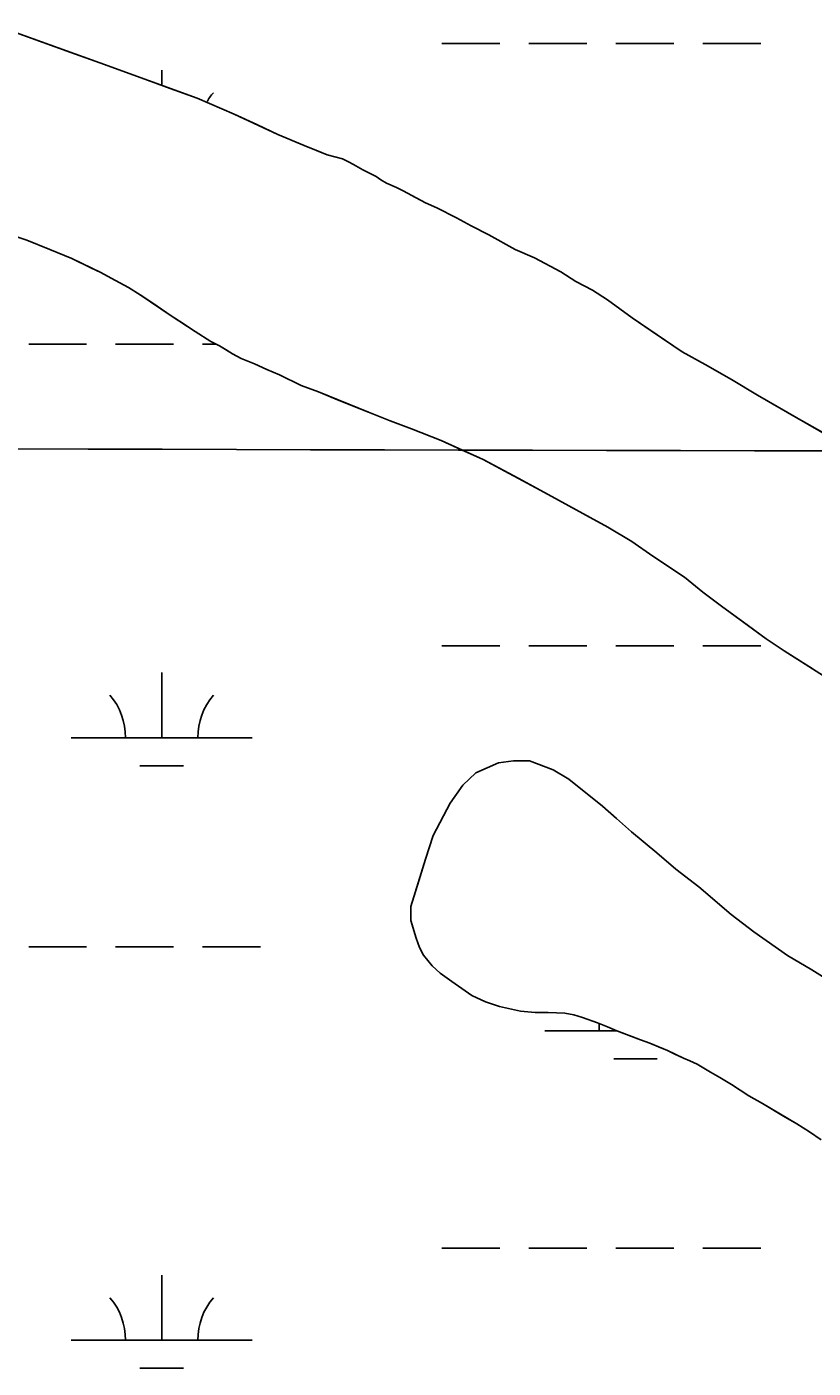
# Model space of a CAD drawing. Extents: x 3161564 to 3199464, y 849354 to 874788.
# Drawn here: x 3187360 to 3187794, y 860313 to 861053 of the extents above; entities that cross this region are included whole.
import ezdxf

# ---------------------------------------------------------------- set-up
doc = ezdxf.new("R2010")
doc.units = 0
for name, color, linetype in [('V-GRID-MAJR', 7, 'Continuous'), ('V-SITE-VEGE', 7, 'Continuous'), ('V-TOPO-SHOR', 7, 'Continuous'), ('V-WETL-SWMP', 7, 'Continuous')]:
    doc.layers.add(name, color=color, linetype=linetype)

msp = doc.modelspace()

# ---------------------------------------------------------------- linework, layer by layer
at = {"layer": 'V-GRID-MAJR'}
msp.add_spline([(3165780.446, 860882.501), (3171010.106, 860866.147), (3176239.768, 860850.5530000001), (3181469.433, 860835.721), (3186699.099, 860821.649), (3191928.768, 860808.338), (3197158.438, 860795.787), (3197158.4390000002, 860795.787)], degree=3, dxfattribs=at)
at = {"layer": 'V-SITE-VEGE'}
for points in [[(3187344.6680000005, 861053.1669999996), (3187399.9860000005, 861033.2459999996), (3187453.8510000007, 861013.6879999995), (3187474.232000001, 861004.9899999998), (3187498.259, 860993.7499999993), (3187512.8170000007, 860987.5899999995), (3187525.553000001, 860982.5169999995), (3187533.9210000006, 860980.3479999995), (3187537.2000000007, 860978.5359999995), (3187540.1120000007, 860977.0839999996), (3187545.2100000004, 860974.1799999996), (3187552.4880000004, 860970.5569999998), (3187555.038, 860968.7399999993), (3187558.3150000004, 860966.9279999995), (3187563.7750000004, 860964.3879999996), (3187567.4140000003, 860962.5759999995), (3187579.7920000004, 860956.0489999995), (3187585.9790000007, 860953.1489999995), (3187596.9010000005, 860947.7089999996), (3187604.9090000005, 860943.3549999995), (3187614.7350000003, 860938.2779999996), (3187629.3010000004, 860930.2989999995), (3187639.8560000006, 860925.5869999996), (3187654.4170000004, 860917.9699999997), (3187662.7920000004, 860912.5289999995), (3187671.8930000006, 860907.8119999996), (3187680.2670000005, 860902.3709999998), (3187693.7410000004, 860892.5709999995), (3187721.4140000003, 860873.6989999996), (3187734.1540000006, 860866.8069999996), (3187748.7180000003, 860858.4639999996), (3187762.9140000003, 860849.7549999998), (3187818.6180000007, 860817.8329999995)], [(3187499.1890000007, 860860.9889999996), (3187492.2730000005, 860863.8869999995), (3187485.357000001, 860867.1489999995), (3187478.0780000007, 860870.0489999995), (3187473.3450000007, 860872.5889999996), (3187466.0650000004, 860876.9409999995), (3187461.3320000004, 860879.4799999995), (3187452.5930000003, 860884.9239999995), (3187439.4860000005, 860893.6319999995), (3187422.3730000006, 860905.2459999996), (3187415.8190000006, 860909.2379999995), (3187406.3530000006, 860914.3149999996), (3187400.5290000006, 860917.5789999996), (3187384.5130000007, 860925.1939999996), (3187372.5020000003, 860930.2659999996), (3187359.7630000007, 860935.3389999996), (3187328.4660000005, 860945.8389999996)], [(3187804.9900000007, 860691.2299999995), (3187777.6840000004, 860708.6479999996), (3187767.8520000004, 860715.1809999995), (3187743.0920000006, 860733.3289999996), (3187732.895, 860740.9509999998), (3187722.6980000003, 860749.3009999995), (3187705.2180000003, 860760.9149999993), (3187693.5670000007, 860768.8979999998), (3187680.4600000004, 860776.8809999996), (3187645.5110000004, 860796.1059999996), (3187611.6550000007, 860814.2389999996), (3187588.3610000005, 860824.7509999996), (3187571.9830000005, 860831.2739999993), (3187560.3360000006, 860835.6199999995), (3187548.3250000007, 860840.3309999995), (3187520.6650000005, 860851.5639999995), (3187511.1990000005, 860855.1869999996), (3187499.1890000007, 860860.9889999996)], [(3187798.1790000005, 860438.6419999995), (3187791.6250000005, 860442.9959999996), (3187784.707, 860447.3499999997), (3187765.7750000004, 860458.5979999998), (3187758.1300000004, 860462.9499999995), (3187748.6640000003, 860469.1179999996), (3187742.1110000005, 860473.1099999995), (3187737.0130000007, 860476.0119999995), (3187729.7330000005, 860480.3659999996), (3187725.7310000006, 860482.1779999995), (3187722.0890000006, 860483.6259999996), (3187713.3550000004, 860487.9779999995), (3187703.5240000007, 860491.9659999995), (3187698.4310000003, 860493.7739999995), (3187685.3280000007, 860498.8469999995), (3187680.232000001, 860501.0219999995), (3187674.7720000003, 860503.1969999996), (3187666.4020000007, 860506.0929999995), (3187661.6710000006, 860507.5409999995), (3187656.5780000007, 860508.6239999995), (3187647.4830000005, 860508.9739999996), (3187640.2080000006, 860508.9619999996), (3187632.2050000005, 860509.6789999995), (3187620.5620000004, 860512.2059999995), (3187612.9170000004, 860514.7389999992), (3187605.2760000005, 860518.3659999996), (3187594.352, 860525.9869999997), (3187587.7980000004, 860530.7059999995), (3187583.4230000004, 860534.6989999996), (3187578.6880000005, 860540.5139999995), (3187576.499, 860544.8739999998), (3187574.6720000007, 860549.9629999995), (3187571.7480000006, 860559.7789999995), (3187571.7380000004, 860567.4179999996), (3187579.6960000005, 860593.6199999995), (3187584.0420000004, 860606.7209999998), (3187593.4710000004, 860624.5589999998), (3187600.3670000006, 860634.3899999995), (3187607.6310000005, 860641.3119999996), (3187619.9900000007, 860646.7879999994), (3187628.3550000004, 860647.8919999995), (3187637.0830000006, 860647.9049999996), (3187650.1860000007, 860642.8339999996), (3187658.9250000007, 860637.7549999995), (3187677.4960000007, 860622.8699999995), (3187685.1480000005, 860615.9699999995), (3187693.5220000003, 860608.7099999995), (3187707.3640000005, 860597.0919999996), (3187717.926, 860588.0149999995), (3187730.6730000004, 860578.2109999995), (3187748.519, 860562.9639999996), (3187760.9010000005, 860553.5249999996), (3187779.4700000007, 860540.4579999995), (3187792.9420000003, 860532.4769999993), (3187806.7760000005, 860523.7689999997)]]:
    msp.add_lwpolyline(points, dxfattribs=at)
at = {"layer": 'V-TOPO-SHOR'}
for points in [[(3187438.929000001, 861019.1209999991), (3187422.916000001, 861024.9169999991), (3187399.986000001, 861033.2459999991), (3187383.973000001, 861039.0419999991), (3187368.689000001, 861044.4729999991), (3187344.668000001, 861053.1669999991)], [(3187798.957000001, 860829.0789999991), (3187784.396000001, 860837.4219999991), (3187762.916000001, 860849.7549999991), (3187748.718000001, 860858.4639999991), (3187734.154000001, 860866.8069999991), (3187721.414000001, 860873.6989999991), (3187704.300000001, 860885.312999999), (3187693.741000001, 860892.5709999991), (3187680.267000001, 860902.3709999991), (3187671.893000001, 860907.8119999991), (3187662.792000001, 860912.528999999), (3187654.417000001, 860917.969999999), (3187639.856000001, 860925.586999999), (3187629.301000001, 860930.2989999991), (3187614.737000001, 860938.2779999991), (3187604.909000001, 860943.354999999), (3187596.901000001, 860947.7089999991), (3187585.979000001, 860953.148999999), (3187579.792000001, 860956.0489999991), (3187574.332000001, 860958.9509999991), (3187567.414000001, 860962.5759999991), (3187563.775000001, 860964.3879999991), (3187558.315000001, 860966.927999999), (3187555.038000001, 860968.7399999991), (3187552.488000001, 860970.5569999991), (3187548.849000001, 860972.368999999), (3187545.210000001, 860974.1819999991), (3187540.112000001, 860977.0839999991), (3187537.200000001, 860978.533999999), (3187533.923000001, 860980.3479999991), (3187525.5530000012, 860982.5169999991), (3187520.095000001, 860984.6919999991), (3187512.817000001, 860987.589999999), (3187498.257000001, 860993.7499999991), (3187486.608000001, 860999.189999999), (3187474.2320000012, 861004.9899999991), (3187453.851000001, 861013.687999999), (3187438.929000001, 861019.1209999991)], [(3187341.567000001, 860941.493999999), (3187359.763000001, 860935.3389999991), (3187372.502000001, 860930.265999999), (3187384.513000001, 860925.1939999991), (3187395.069000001, 860920.116999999), (3187400.529000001, 860917.5789999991), (3187406.353000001, 860914.314999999), (3187415.819000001, 860909.2379999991), (3187422.373000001, 860905.2459999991), (3187429.291000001, 860900.5269999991), (3187439.486000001, 860893.631999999), (3187446.039000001, 860889.2779999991), (3187452.593000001, 860884.9239999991), (3187461.332000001, 860879.479999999), (3187466.065000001, 860876.9409999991), (3187469.704000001, 860874.765999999), (3187473.345000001, 860872.5889999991), (3187478.078000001, 860870.0489999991), (3187485.3570000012, 860867.148999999), (3187492.273000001, 860863.886999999), (3187499.189000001, 860860.988999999), (3187511.201000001, 860855.1869999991), (3187520.665000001, 860851.5639999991), (3187531.220000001, 860847.2159999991), (3187548.327000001, 860840.3309999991), (3187560.336000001, 860835.6199999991), (3187571.983000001, 860831.273999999), (3187588.361000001, 860824.7509999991), (3187599.646000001, 860819.675999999), (3187611.655000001, 860814.238999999), (3187631.314000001, 860803.7229999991), (3187645.513000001, 860796.1059999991), (3187666.628000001, 860784.4979999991), (3187680.460000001, 860776.8809999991), (3187693.567000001, 860768.8979999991), (3187705.218000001, 860760.9149999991), (3187722.698000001, 860749.300999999), (3187732.895000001, 860740.9509999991), (3187743.092000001, 860733.3289999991), (3187758.022000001, 860722.4389999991), (3187767.852000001, 860715.180999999), (3187777.684000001, 860708.6479999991), (3187793.704000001, 860698.4879999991)], [(3187798.179000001, 860438.6419999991), (3187791.625000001, 860442.9959999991), (3187784.707000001, 860447.349999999), (3187777.426000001, 860451.7039999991), (3187765.775000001, 860458.5979999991), (3187758.130000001, 860462.949999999), (3187748.664000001, 860469.1179999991), (3187742.111000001, 860473.109999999), (3187737.013000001, 860476.011999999), (3187729.733000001, 860480.3659999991), (3187725.729000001, 860482.177999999), (3187722.089000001, 860483.6259999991), (3187716.992000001, 860486.165999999), (3187713.353000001, 860487.9779999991), (3187709.713000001, 860489.427999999), (3187703.524000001, 860491.9659999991), (3187698.431000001, 860493.773999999), (3187693.698000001, 860495.586999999), (3187685.328000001, 860498.846999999), (3187680.2320000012, 860501.0219999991), (3187674.772000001, 860503.1969999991), (3187666.402000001, 860506.0929999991), (3187661.671000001, 860507.540999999), (3187656.578000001, 860508.623999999), (3187647.483000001, 860508.9739999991), (3187640.208000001, 860508.961999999), (3187632.205000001, 860509.6789999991), (3187620.562000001, 860512.2059999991), (3187612.919000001, 860514.738999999), (3187605.276000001, 860518.3659999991), (3187594.352000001, 860525.986999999), (3187587.798000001, 860530.7059999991), (3187583.425000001, 860534.6989999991), (3187578.688000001, 860540.513999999), (3187576.4990000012, 860544.873999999), (3187574.672000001, 860549.962999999), (3187571.748000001, 860559.778999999), (3187571.735000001, 860567.417999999), (3187576.077000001, 860581.6109999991), (3187579.696000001, 860593.6199999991), (3187584.042000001, 860606.7209999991), (3187593.471000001, 860624.5589999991), (3187600.367000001, 860634.3899999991), (3187607.631000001, 860641.3119999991), (3187619.990000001, 860646.787999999), (3187628.355000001, 860647.8919999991), (3187637.083000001, 860647.9049999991), (3187650.186000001, 860642.8339999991), (3187658.925000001, 860637.7549999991), (3187666.208000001, 860631.9469999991), (3187677.496000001, 860622.8699999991), (3187685.148000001, 860615.969999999), (3187693.524000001, 860608.709999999), (3187707.364000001, 860597.091999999), (3187717.926000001, 860588.0149999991), (3187730.673000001, 860578.2109999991), (3187748.5190000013, 860562.9639999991), (3187760.901000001, 860553.5249999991), (3187779.470000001, 860540.457999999), (3187792.942000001, 860532.476999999), (3187806.776000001, 860523.768999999)]]:
    msp.add_lwpolyline(points, dxfattribs=at)
at = {"layer": 'V-WETL-SWMP'}
for p, q in [((3187344.668, 861053.1669999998), (3187368.688, 861044.4739999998)), ((3187368.688, 861044.4739999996), (3187383.973, 861039.0419999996)), ((3187383.973, 861039.0419999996), (3187399.986, 861033.2469999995)), ((3187588.772576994, 861044.0432722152), (3187620.772576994, 861044.0432722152)), ((3187636.772576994, 861044.0432722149), (3187668.772576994, 861044.0432722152)), ((3187684.772576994, 861044.0432722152), (3187716.772576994, 861044.0432722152)), ((3187732.772576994, 861044.0432722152), (3187764.772576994, 861044.0432722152)), ((3187399.986, 861033.2469999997), (3187422.915, 861024.9159999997)), ((3187422.915, 861024.9159999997), (3187438.928, 861019.1209999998)), ((3187434.180576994, 861020.8390613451), (3187434.180576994, 861029.3012722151)), ((3187438.928, 861019.1209999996), (3187453.85, 861013.6879999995)), ((3187453.85, 861013.6879999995), (3187474.233, 861004.9899999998)), ((3187474.233, 861004.9899999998), (3187486.609, 860999.1889999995)), ((3187486.609, 860999.1889999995), (3187498.257, 860993.7509999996)), ((3187498.257, 860993.7509999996), (3187512.816, 860987.5899999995)), ((3187512.816, 860987.5899999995), (3187525.554, 860982.5169999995)), ((3187525.554, 860982.5169999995), (3187533.924, 860980.3479999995)), ((3187533.924, 860980.3479999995), (3187537.2, 860978.5339999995)), ((3187537.2, 860978.5339999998), (3187540.1120000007, 860977.0839999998)), ((3187540.112, 860977.0839999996), (3187545.2090000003, 860974.1819999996)), ((3187545.2090000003, 860974.1819999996), (3187552.489, 860970.5559999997)), ((3187552.489, 860970.5559999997), (3187555.038, 860968.7409999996)), ((3187555.038, 860968.7409999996), (3187558.315, 860966.9269999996)), ((3187558.315, 860966.9269999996), (3187563.775, 860964.3889999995)), ((3187563.775, 860964.3889999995), (3187567.415, 860962.5759999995)), ((3187567.415, 860962.5759999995), (3187574.332, 860958.9499999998)), ((3187574.332, 860958.9499999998), (3187579.792, 860956.0479999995)), ((3187579.792, 860956.0479999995), (3187585.98, 860953.1479999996)), ((3187585.98, 860953.1479999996), (3187596.901, 860947.7089999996)), ((3187596.901, 860947.7089999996), (3187604.91, 860943.3559999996)), ((3187604.91, 860943.3559999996), (3187614.738, 860938.2789999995)), ((3187359.7630000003, 860935.3389999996), (3187341.566, 860941.4939999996)), ((3187372.501, 860930.2659999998), (3187359.7630000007, 860935.3389999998)), ((3187614.738, 860938.2789999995), (3187629.3000000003, 860930.2989999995)), ((3187384.5130000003, 860925.1929999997), (3187372.501, 860930.2659999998)), ((3187629.3000000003, 860930.2989999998), (3187639.856, 860925.5869999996)), ((3187395.069, 860920.1169999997), (3187384.5130000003, 860925.1929999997)), ((3187639.856, 860925.5869999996), (3187654.417, 860917.9709999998)), ((3187400.529, 860917.5789999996), (3187395.069, 860920.1169999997)), ((3187406.3540000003, 860914.3139999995), (3187400.529, 860917.5789999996)), ((3187415.819, 860909.2369999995), (3187406.3540000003, 860914.3139999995)), ((3187654.417, 860917.9709999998), (3187662.791, 860912.5279999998)), ((3187422.372, 860905.2459999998), (3187415.8190000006, 860909.2369999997)), ((3187662.791, 860912.5279999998), (3187671.892, 860907.8129999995)), ((3187671.892, 860907.8129999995), (3187680.267, 860902.3699999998)), ((3187429.29, 860900.5279999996), (3187422.372, 860905.2459999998)), ((3187439.486, 860893.6319999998), (3187429.29, 860900.5279999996)), ((3187680.267, 860902.3699999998), (3187693.74, 860892.5699999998)), ((3187452.594, 860884.9229999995), (3187439.486, 860893.6319999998)), ((3187693.74, 860892.5699999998), (3187704.3000000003, 860885.3119999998)), ((3187461.332, 860879.4799999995), (3187452.594, 860884.9229999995)), ((3187704.3000000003, 860885.3119999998), (3187721.413, 860873.6989999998)), ((3187360.772576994, 860877.8692722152), (3187392.772576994, 860877.8692722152)), ((3187408.772576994, 860877.8692722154), (3187440.772576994, 860877.8692722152)), ((3187456.772576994, 860877.8692722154), (3187464.3339550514, 860877.8692722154)), ((3187466.0640000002, 860876.9409999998), (3187461.332, 860879.4799999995)), ((3187473.346, 860872.5879999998), (3187466.0640000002, 860876.9409999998)), ((3187478.078, 860870.0489999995), (3187473.346, 860872.5879999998)), ((3187485.358, 860867.1499999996), (3187478.078, 860870.0489999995)), ((3187721.413, 860873.6989999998), (3187734.1550000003, 860866.8069999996)), ((3187492.274, 860863.8869999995), (3187485.358, 860867.1499999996)), ((3187499.1890000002, 860860.9879999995), (3187492.274, 860863.8869999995)), ((3187734.1550000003, 860866.8069999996), (3187748.717, 860858.4639999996)), ((3187511.201, 860855.1869999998), (3187499.1890000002, 860860.9879999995)), ((3187520.664, 860851.5639999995), (3187511.201, 860855.1869999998)), ((3187748.717, 860858.4639999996), (3187762.916, 860849.7559999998)), ((3187531.219, 860847.2159999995), (3187520.664, 860851.5639999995)), ((3187548.326, 860840.3309999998), (3187531.219, 860847.2159999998)), ((3187762.916, 860849.7559999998), (3187784.396, 860837.4219999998)), ((3187560.336, 860835.6209999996), (3187548.326, 860840.3309999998)), ((3187571.983, 860831.2739999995), (3187560.336, 860835.6209999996)), ((3187784.396, 860837.4219999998), (3187798.958, 860829.0789999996)), ((3187588.361, 860824.7519999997), (3187571.983, 860831.2739999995)), ((3187599.645, 860819.6769999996), (3187588.361, 860824.7519999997)), ((3187611.656, 860814.2399999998), (3187599.645, 860819.6769999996)), ((3187631.3140000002, 860803.7219999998), (3187611.656, 860814.2399999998)), ((3187645.512, 860796.1049999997), (3187631.3140000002, 860803.7219999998)), ((3187666.627, 860784.4979999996), (3187645.512, 860796.1049999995)), ((3187680.46, 860776.8809999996), (3187666.627, 860784.4979999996)), ((3187693.5670000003, 860768.8989999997), (3187680.4600000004, 860776.8809999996)), ((3187705.219, 860760.9149999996), (3187693.5670000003, 860768.8989999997)), ((3187722.697, 860749.3019999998), (3187705.219, 860760.9149999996)), ((3187732.894, 860740.9519999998), (3187722.697, 860749.3019999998)), ((3187743.091, 860733.3289999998), (3187732.894, 860740.9519999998)), ((3187758.021, 860722.4399999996), (3187743.091, 860733.3289999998)), ((3187767.853, 860715.1809999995), (3187758.021, 860722.4399999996)), ((3187777.684, 860708.6489999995), (3187767.853, 860715.1809999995)), ((3187588.772576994, 860711.3682722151), (3187620.772576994, 860711.3682722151)), ((3187636.772576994, 860711.3682722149), (3187668.772576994, 860711.3682722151)), ((3187684.772576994, 860711.3682722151), (3187716.772576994, 860711.3682722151)), ((3187732.772576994, 860711.3682722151), (3187764.772576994, 860711.3682722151)), ((3187793.704, 860698.4889999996), (3187777.684, 860708.6489999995)), ((3187434.180576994, 860660.6262722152), (3187434.180576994, 860696.6262722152)), ((3187384.180576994, 860660.6262722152), (3187484.180576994, 860660.6262722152)), ((3187607.631, 860641.3129999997), (3187619.99, 860646.7879999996)), ((3187619.99, 860646.7879999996), (3187628.3540000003, 860647.8919999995)), ((3187628.3540000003, 860647.8919999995), (3187637.0840000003, 860647.9049999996)), ((3187637.0840000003, 860647.9049999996), (3187650.186, 860642.8329999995)), ((3187422.180576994, 860645.1952722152), (3187446.1805769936, 860645.1952722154)), ((3187600.367, 860634.3899999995), (3187607.631, 860641.3129999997)), ((3187650.186, 860642.8329999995), (3187658.924, 860637.7549999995)), ((3187593.471, 860624.5589999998), (3187600.367, 860634.3899999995)), ((3187658.924, 860637.7549999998), (3187666.208, 860631.9459999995)), ((3187666.208, 860631.9459999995), (3187677.4970000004, 860622.8699999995)), ((3187584.042, 860606.7209999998), (3187593.471, 860624.5589999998)), ((3187677.497, 860622.8699999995), (3187685.147, 860615.9709999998)), ((3187685.147, 860615.9709999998), (3187693.524, 860608.7089999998)), ((3187579.697, 860593.6199999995), (3187584.0420000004, 860606.7209999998)), ((3187693.524, 860608.7089999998), (3187707.364, 860597.0909999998)), ((3187707.364, 860597.0909999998), (3187717.926, 860588.0139999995)), ((3187576.078, 860581.6109999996), (3187579.697, 860593.6199999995)), ((3187717.926, 860588.0139999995), (3187730.6720000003, 860578.2119999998)), ((3187571.735, 860567.4179999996), (3187576.078, 860581.6109999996)), ((3187730.6720000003, 860578.2119999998), (3187748.519, 860562.9629999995)), ((3187571.747, 860559.7799999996), (3187571.735, 860567.4179999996)), ((3187574.6720000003, 860549.9639999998), (3187571.747, 860559.7799999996)), ((3187748.519, 860562.9629999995), (3187760.901, 860553.5249999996)), ((3187760.901, 860553.5249999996), (3187779.471, 860540.4589999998)), ((3187360.772576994, 860545.1942722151), (3187392.772576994, 860545.1942722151)), ((3187408.772576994, 860545.1942722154), (3187440.772576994, 860545.1942722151)), ((3187456.772576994, 860545.1942722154), (3187488.772576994, 860545.1942722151)), ((3187576.499, 860544.8739999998), (3187574.6720000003, 860549.9639999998)), ((3187578.688, 860540.5129999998), (3187576.499, 860544.8739999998)), ((3187583.426, 860534.6999999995), (3187578.688, 860540.5129999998)), ((3187779.471, 860540.4589999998), (3187792.9420000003, 860532.4779999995)), ((3187587.7970000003, 860530.7059999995), (3187583.426, 860534.6999999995)), ((3187594.3510000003, 860525.9869999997), (3187587.7970000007, 860530.7059999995)), ((3187792.9420000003, 860532.4779999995), (3187806.7770000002, 860523.7689999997)), ((3187605.275, 860518.3659999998), (3187594.3510000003, 860525.9869999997)), ((3187612.919, 860514.7399999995), (3187605.275, 860518.3659999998)), ((3187620.562, 860512.2059999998), (3187612.919, 860514.7399999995)), ((3187632.205, 860509.6779999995), (3187620.562, 860512.2059999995)), ((3187640.208, 860508.9619999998), (3187632.205, 860509.6779999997)), ((3187647.483, 860508.9739999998), (3187640.208, 860508.9619999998)), ((3187656.577, 860508.6239999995), (3187647.483, 860508.9739999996)), ((3187661.671, 860507.5409999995), (3187656.577, 860508.6239999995)), ((3187666.4020000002, 860506.0929999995), (3187661.671, 860507.5409999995)), ((3187674.772, 860503.1959999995), (3187666.4020000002, 860506.0929999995)), ((3187645.616576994, 860498.7642722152), (3187685.5429295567, 860498.7642722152)), ((3187680.232, 860501.0219999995), (3187674.772, 860503.1959999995)), ((3187685.328, 860498.8479999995), (3187680.232, 860501.0219999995)), ((3187693.699, 860495.5869999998), (3187685.328, 860498.8479999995)), ((3187698.43, 860493.7749999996), (3187693.699, 860495.5869999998)), ((3187703.525, 860491.9649999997), (3187698.43, 860493.7749999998)), ((3187709.713, 860489.4279999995), (3187703.525, 860491.9649999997)), ((3187713.352, 860487.9789999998), (3187709.713, 860489.4279999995)), ((3187722.089, 860483.6269999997), (3187713.352, 860487.9789999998)), ((3187725.728, 860482.1779999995), (3187722.089, 860483.6269999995)), ((3187683.616576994, 860483.3332722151), (3187707.6165769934, 860483.3332722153)), ((3187729.732, 860480.3659999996), (3187725.728, 860482.1779999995)), ((3187737.014, 860476.0119999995), (3187729.732, 860480.3659999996)), ((3187742.11, 860473.1099999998), (3187737.014, 860476.0119999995)), ((3187748.664, 860469.1189999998), (3187742.11, 860473.1099999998)), ((3187758.131, 860462.9499999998), (3187748.664, 860469.1189999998)), ((3187765.776, 860458.5969999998), (3187758.131, 860462.9499999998)), ((3187777.426, 860451.7039999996), (3187765.776, 860458.5969999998)), ((3187784.707, 860447.3499999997), (3187777.426, 860451.7039999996)), ((3187791.625, 860442.9959999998), (3187784.707, 860447.3499999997)), ((3187798.179, 860438.6409999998), (3187791.625, 860442.9959999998)), ((3187588.772576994, 860378.6932722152), (3187620.772576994, 860378.6932722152)), ((3187636.772576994, 860378.693272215), (3187668.772576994, 860378.6932722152)), ((3187684.772576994, 860378.6932722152), (3187716.772576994, 860378.6932722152)), ((3187732.772576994, 860378.6932722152), (3187764.772576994, 860378.6932722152)), ((3187434.180576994, 860327.9512722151), (3187434.180576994, 860363.9512722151)), ((3187384.180576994, 860327.9512722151), (3187484.180576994, 860327.9512722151)), ((3187422.180576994, 860312.5202722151), (3187446.1805769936, 860312.5202722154))]:
    msp.add_line(p, q, dxfattribs=at)
for centre, radius, start, end in [((3187489.423513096, 860993.7760753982), 35.24628790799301, 139.22817693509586, 149.79801666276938), ((3187378.937640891, 860661.1010753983), 35.24628790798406, 359.2281799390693, 40.771838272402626), ((3187489.423513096, 860661.1010753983), 35.24628790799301, 139.2281769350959, 180.77183526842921), ((3187640.373640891, 860499.2390753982), 35.24628790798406, 359.2281799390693, 6.020379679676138), ((3187378.937640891, 860328.4260753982), 35.24628790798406, 359.2281799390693, 40.771838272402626), ((3187489.423513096, 860328.4260753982), 35.24628790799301, 139.2281769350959, 180.77183526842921)]:
    msp.add_arc(centre, radius, start, end, dxfattribs=at)

doc.saveas('drawing.dxf')
